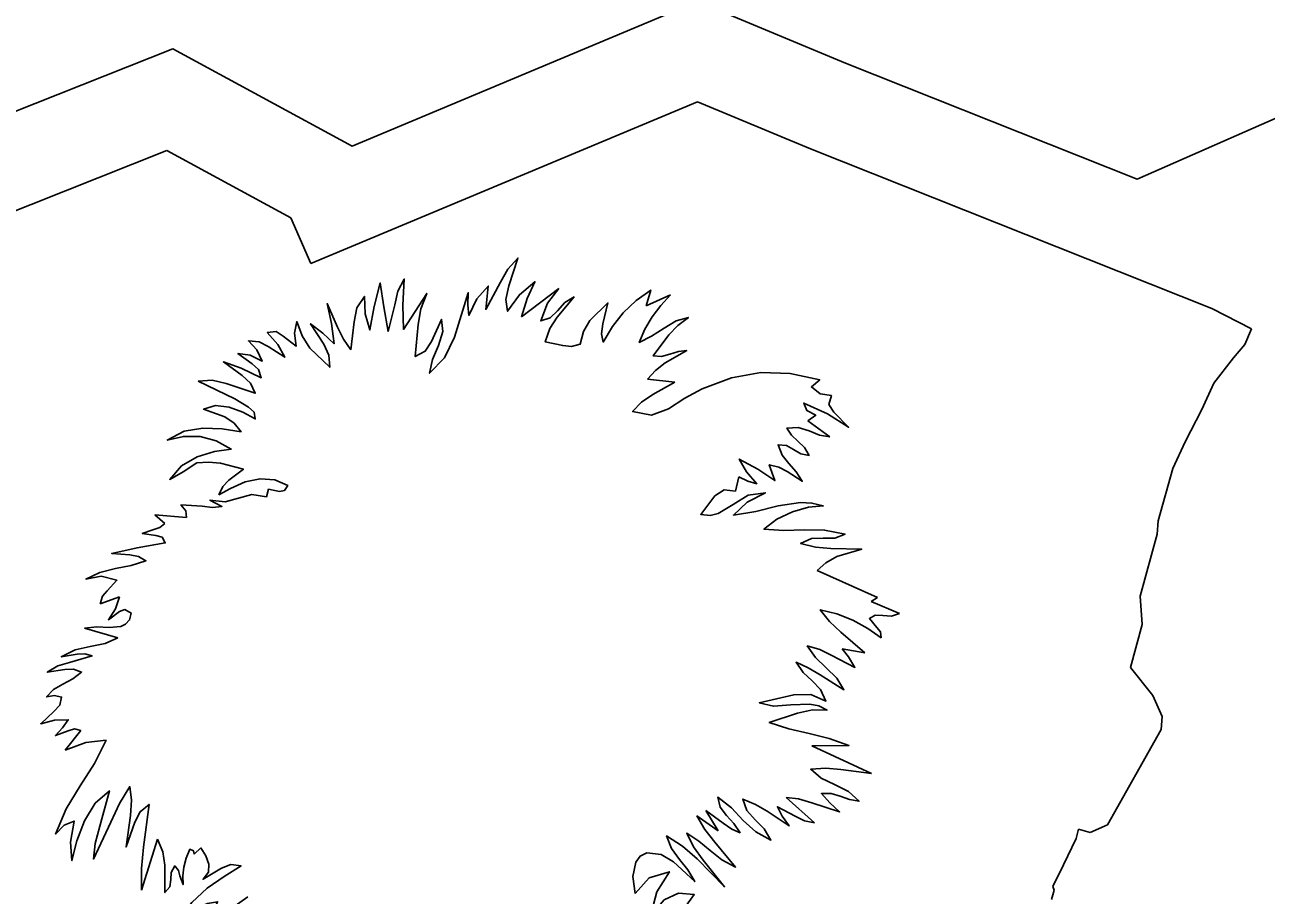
# Model space of a CAD drawing. Extents: x 1581789 to 1622364, y 1043167 to 1103486.
# Drawn here: x 1613216.139 to 1613219.496, y 1087470.805 to 1087473.158 of the extents above; entities that cross this region are included whole.
import ezdxf

# ---------------------------------------------------------------- set-up
doc = ezdxf.new("R2010")
doc.units = 0
doc.layers.add('RD_PD_PatLn2', color=7, linetype='Continuous')

msp = doc.modelspace()

# ---------------------------------------------------------------- linework, layer by layer
at = {"layer": 'RD_PD_PatLn2'}
for p, q in [((1613217.9581, 1087472.9498), (1613216.9122, 1087472.512)), ((1613218.2639, 1087472.8225), (1613217.9581, 1087472.9498)), ((1613216.5227, 1087472.8174), (1613215.1997, 1087472.2925)), ((1613216.8578, 1087472.6357), (1613216.5227, 1087472.8174)), ((1613219.349, 1087472.391), (1613218.2639, 1087472.8225)), ((1613216.9122, 1087472.512), (1613216.8578, 1087472.6357)), ((1613217.4817, 1087472.3686), (1613217.5835, 1087472.4444)), ((1613217.819, 1087472.3983), (1613217.8849, 1087472.4273)), ((1613219.4567, 1087472.3357), (1613219.349, 1087472.391)), ((1613219.4381, 1087472.2934), (1613219.4567, 1087472.3357)), ((1613219.4078, 1087472.2571), (1613219.4381, 1087472.2934)), ((1613219.3545, 1087472.1887), (1613219.4078, 1087472.2571)), ((1613216.7066, 1087472.1464), (1613216.6074, 1087472.194)), ((1613217.8228, 1087472.1992), (1613217.897, 1087472.1918)), ((1613219.3218, 1087472.1174), (1613219.3545, 1087472.1887)), ((1613219.2769, 1087472.0299), (1613219.3218, 1087472.1174)), ((1613218.2569, 1087472.0872), (1613218.3163, 1087472.044)), ((1613219.2439, 1087471.9583), (1613219.2769, 1087472.0299)), ((1613219.2042, 1087471.8167), (1613219.2439, 1087471.9583)), ((1613218.0701, 1087471.9357), (1613218.0612, 1087471.8971)), ((1613216.6948, 1087471.904), (1613216.6638, 1087471.8867)), ((1613216.7923, 1087471.8812), (1613216.7978, 1087471.9019)), ((1613216.5172, 1087471.8095), (1613216.4907, 1087471.8325)), ((1613219.2012, 1087471.7805), (1613219.2042, 1087471.8167)), ((1613219.1549, 1087471.6126), (1613219.2012, 1087471.7805)), ((1613218.2817, 1087471.6821), (1613218.445, 1087471.6097)), ((1613216.3945, 1087471.6114), (1613216.3425, 1087471.5922)), ((1613218.445, 1087471.6097), (1613218.428, 1087471.5986)), ((1613219.1611, 1087471.5362), (1613219.1549, 1087471.6126)), ((1613218.428, 1087471.5986), (1613218.5044, 1087471.5665)), ((1613216.3903, 1087471.5001), (1613216.3005, 1087471.5263)), ((1613219.1289, 1087471.4199), (1613219.1611, 1087471.5362)), ((1613218.4108, 1087471.4597), (1613218.3491, 1087471.4708)), ((1613219.1899, 1087471.3441), (1613219.1289, 1087471.4199)), ((1613219.2149, 1087471.2873), (1613219.1899, 1087471.3441)), ((1613219.212, 1087471.2524), (1613219.2149, 1087471.2873)), ((1613216.2481, 1087471.1967), (1613216.2905, 1087471.25)), ((1613219.0673, 1087470.995), (1613219.212, 1087471.2524)), ((1613218.2674, 1087471.2086), (1613218.4283, 1087471.1334)), ((1613218.1976, 1087471.0685), (1613218.2749, 1087471.0003)), ((1613217.981, 1087471.0335), (1613218.0142, 1087470.9787)), ((1613218.9819, 1087470.9575), (1613218.9882, 1087470.983)), ((1613218.9882, 1087470.983), (1613219.02, 1087470.9742)), ((1613219.02, 1087470.9742), (1613219.0673, 1087470.995)), ((1613216.498, 1087470.9562), (1613216.4544, 1087470.8184)), ((1613218.948, 1087470.8863), (1613218.9819, 1087470.9575)), ((1613216.6144, 1087470.9326), (1613216.5964, 1087470.9155)), ((1613218.9188, 1087470.8277), (1613218.948, 1087470.8863)), ((1613217.7836, 1087470.8555), (1613217.7896, 1087470.8088)), ((1613218.9153, 1087470.7926), (1613218.923, 1087470.8181)), ((1613218.923, 1087470.8181), (1613218.9188, 1087470.8277))]:
    msp.add_line(p, q, dxfattribs=at)
for points in [[(1613208.8312, 1087468.2009), (1613215.0794, 1087470.9519), (1613215.0477, 1087470.9893), (1613214.8144, 1087470.9452), (1613214.7127, 1087471.0356), (1613214.6047, 1087471.0321), (1613214.4539, 1087471.076), (1613214.2863, 1087471.3006), (1613214.4472, 1087471.8863), (1613214.9631, 1087472.3751), (1613214.9924, 1087472.4792), (1613216.5392, 1087473.0929), (1613217.0244, 1087472.8299), (1613217.958, 1087473.2208), (1613218.3583, 1087473.0541), (1613219.1473, 1087472.7404), (1613225.7558, 1087475.6459)], [(1613217.0208, 1087472.2791), (1613217.0293, 1087472.3549), (1613217.0363, 1087472.3921), (1613217.0579, 1087472.4232), (1613217.0596, 1087472.3762), (1613217.0722, 1087472.3327), (1613217.0832, 1087472.3964), (1613217.1, 1087472.4599), (1613217.1102, 1087472.3955), (1613217.1213, 1087472.3287), (1613217.1399, 1087472.4008), (1613217.1475, 1087472.4373), (1613217.165, 1087472.4703), (1613217.1614, 1087472.3998), (1613217.1626, 1087472.3341), (1613217.2259, 1087472.4313), (1613217.2102, 1087472.3899), (1613217.2024, 1087472.3473), (1613217.1949, 1087472.2607), (1613217.2217, 1087472.2752), (1613217.239, 1087472.3011), (1613217.2658, 1087472.3612), (1613217.2691, 1087472.3281), (1613217.2573, 1087472.2911), (1613217.2414, 1087472.2527), (1613217.2333, 1087472.2156), (1613217.2735, 1087472.2575), (1613217.3007, 1087472.3132), (1613217.3382, 1087472.4333), (1613217.3371, 1087472.4003), (1613217.3397, 1087472.3719), (1613217.3613, 1087472.4165), (1613217.3921, 1087472.4515), (1613217.3853, 1087472.3883), (1613217.4253, 1087472.4615), (1613217.4455, 1087472.4974), (1613217.4722, 1087472.5269), (1613217.4474, 1087472.4516), (1613217.4393, 1087472.4154), (1613217.4444, 1087472.3832), (1613217.4764, 1087472.4279), (1613217.5184, 1087472.4632), (1613217.4971, 1087472.418), (1613217.4817, 1087472.3686)], [(1613217.5835, 1087472.4444), (1613217.5526, 1087472.4054), (1613217.5342, 1087472.357), (1613217.5597, 1087472.3653), (1613217.5791, 1087472.3848), (1613217.599, 1087472.4068), (1613217.6242, 1087472.4221), (1613217.5783, 1087472.3677), (1613217.5589, 1087472.3364), (1613217.5464, 1087472.3003), (1613217.5936, 1087472.2905), (1613217.6169, 1087472.2882), (1613217.6404, 1087472.2942), (1613217.6499, 1087472.3289), (1613217.6673, 1087472.3583), (1613217.7156, 1087472.4057), (1613217.7023, 1087472.349), (1613217.6985, 1087472.322), (1613217.7034, 1087472.3), (1613217.728, 1087472.3419), (1613217.7574, 1087472.3794), (1613217.792, 1087472.4124), (1613217.8318, 1087472.4404), (1613217.819, 1087472.3983)], [(1613217.8849, 1087472.4273), (1613217.859, 1087472.3991), (1613217.8358, 1087472.3683), (1613217.8159, 1087472.3348), (1613217.8007, 1087472.299), (1613217.8341, 1087472.3159), (1613217.8675, 1087472.3377), (1613217.9008, 1087472.3571), (1613217.9334, 1087472.3665), (1613217.9047, 1087472.345), (1613217.8805, 1087472.3197), (1613217.8385, 1087472.2627), (1613217.8603, 1087472.2611), (1613217.883, 1087472.2668), (1613217.9064, 1087472.2741), (1613217.9291, 1087472.277), (1613217.8707, 1087472.2434), (1613217.8449, 1087472.2233), (1613217.8228, 1087472.1992)], [(1613216.6074, 1087472.194), (1613216.6452, 1087472.1967), (1613216.6837, 1087472.1877), (1613216.7621, 1087472.1617), (1613216.7489, 1087472.1886), (1613216.7267, 1087472.2093), (1613216.6759, 1087472.2461), (1613216.7243, 1087472.2297), (1613216.7784, 1087472.2035), (1613216.7708, 1087472.2258), (1613216.7541, 1087472.2414), (1613216.7151, 1087472.2687), (1613216.7487, 1087472.2644), (1613216.7805, 1087472.2483), (1613216.7663, 1087472.279), (1613216.7436, 1087472.3032), (1613216.7723, 1087472.3009), (1613216.7968, 1087472.2876), (1613216.8418, 1087472.2588), (1613216.8235, 1087472.2938), (1613216.7943, 1087472.3255), (1613216.8189, 1087472.3283), (1613216.8372, 1087472.3156), (1613216.8724, 1087472.2886), (1613216.868, 1087472.3244), (1613216.8741, 1087472.3551), (1613216.8892, 1087472.3166), (1613216.91, 1087472.2835), (1613216.9633, 1087472.2319), (1613216.9607, 1087472.2642), (1613216.9477, 1087472.2946), (1613216.9115, 1087472.3496), (1613216.9444, 1087472.3237), (1613216.9753, 1087472.2956), (1613216.9681, 1087472.3501), (1613216.9567, 1087472.4042), (1613216.9844, 1087472.3404), (1613217.0005, 1087472.3077), (1613217.0208, 1087472.2791)], [(1613217.897, 1087472.1918), (1613217.8377, 1087472.1586), (1613217.8069, 1087472.1375), (1613217.7824, 1087472.1121), (1613217.8341, 1087472.1022), (1613217.8794, 1087472.1192), (1613217.9236, 1087472.148), (1613217.9711, 1087472.1732), (1613218.0499, 1087472.2035), (1613218.129, 1087472.2173), (1613218.2086, 1087472.2153), (1613218.2887, 1087472.1979), (1613218.2661, 1087472.1788), (1613218.29, 1087472.1601), (1613218.3202, 1087472.1552), (1613218.3135, 1087472.1308), (1613218.327, 1087472.11), (1613218.3668, 1087472.0698), (1613218.3094, 1087472.106), (1613218.2453, 1087472.135), (1613218.2535, 1087472.1149), (1613218.2781, 1087472.102), (1613218.2569, 1087472.0872)], [(1613216.6638, 1087471.8867), (1613216.6744, 1087471.9092), (1613216.6909, 1087471.9262), (1613216.7302, 1087471.9561), (1613216.6676, 1087471.9726), (1613216.6353, 1087471.9757), (1613216.6038, 1087471.9735), (1613216.567, 1087471.9489), (1613216.5307, 1087471.9286), (1613216.5629, 1087471.9655), (1613216.6051, 1087471.9898), (1613216.6516, 1087472.004), (1613216.697, 1087472.0108), (1613216.6562, 1087472.0332), (1613216.6127, 1087472.0445), (1613216.5678, 1087472.0448), (1613216.524, 1087472.0351), (1613216.57, 1087472.0587), (1613216.6202, 1087472.0671), (1613216.6724, 1087472.0652), (1613216.7239, 1087472.0573), (1613216.7047, 1087472.0803), (1613216.6799, 1087472.0977), (1613216.6224, 1087472.1185), (1613216.6543, 1087472.1286), (1613216.6913, 1087472.1242), (1613216.7284, 1087472.1102), (1613216.7618, 1087472.0922), (1613216.7587, 1087472.1108), (1613216.7439, 1087472.1236), (1613216.7066, 1087472.1464)], [(1613218.3163, 1087472.044), (1613218.2881, 1087472.0486), (1613218.2598, 1087472.06), (1613218.2306, 1087472.0692), (1613218.1999, 1087472.0676), (1613218.2122, 1087472.0481), (1613218.2298, 1087472.0319), (1613218.2477, 1087472.0152), (1613218.2598, 1087471.9936), (1613218.2374, 1087471.9981), (1613218.2179, 1087472.0094), (1613218.1987, 1087472.0201), (1613218.1761, 1087472.0225), (1613218.187, 1087471.9945), (1613218.2054, 1087471.9715), (1613218.2251, 1087471.9491), (1613218.2415, 1087471.9235), (1613218.2008, 1087471.9497), (1613218.1781, 1087471.9616), (1613218.1523, 1087471.9682), (1613218.1674, 1087471.9256), (1613218.1209, 1087471.9567), (1613218.0709, 1087471.9835), (1613218.0904, 1087471.949), (1613218.1184, 1087471.9168), (1613218.0946, 1087471.9237), (1613218.0701, 1087471.9357)], [(1613216.7978, 1087471.9019), (1613216.8272, 1087471.8961), (1613216.8413, 1087471.8989), (1613216.8501, 1087471.9121), (1613216.8148, 1087471.9278), (1613216.7753, 1087471.9305), (1613216.7346, 1087471.9221), (1613216.6948, 1087471.904)], [(1613216.4907, 1087471.8325), (1613216.5758, 1087471.8261), (1613216.574, 1087471.8434), (1613216.561, 1087471.8598), (1613216.6187, 1087471.856), (1613216.6467, 1087471.8528), (1613216.672, 1087471.8557), (1613216.6392, 1087471.8723), (1613216.6803, 1087471.8676), (1613216.7166, 1087471.8778), (1613216.7527, 1087471.8875), (1613216.7923, 1087471.8812)], [(1613218.0612, 1087471.8971), (1613218.0301, 1087471.9008), (1613218.0053, 1087471.8842), (1613217.967, 1087471.8338), (1613217.9919, 1087471.8311), (1613218.0143, 1087471.8364), (1613218.0547, 1087471.8605), (1613218.0952, 1087471.8861), (1613218.1419, 1087471.8925), (1613218.0928, 1087471.8675), (1613218.055, 1087471.8324), (1613218.1155, 1087471.8415), (1613218.1761, 1087471.8569), (1613218.2368, 1087471.8661), (1613218.2673, 1087471.8647), (1613218.298, 1087471.8571), (1613218.2587, 1087471.8536), (1613218.215, 1087471.8413), (1613218.1725, 1087471.8212), (1613218.1378, 1087471.794), (1613218.192, 1087471.7909), (1613218.2466, 1087471.7926), (1613218.3017, 1087471.7916), (1613218.357, 1087471.7809), (1613218.3297, 1087471.7701), (1613218.298, 1087471.77), (1613218.266, 1087471.7691), (1613218.2367, 1087471.7554), (1613218.2773, 1087471.7451), (1613218.3187, 1087471.7421), (1613218.4021, 1087471.7404), (1613218.3348, 1087471.7204), (1613218.3048, 1087471.7033), (1613218.2817, 1087471.6821)], [(1613216.3425, 1087471.5922), (1613216.3488, 1087471.6128), (1613216.3617, 1087471.6273), (1613216.3877, 1087471.6559), (1613216.3457, 1087471.667), (1613216.304, 1087471.6592), (1613216.342, 1087471.6771), (1613216.3837, 1087471.6874), (1613216.4265, 1087471.6961), (1613216.4665, 1087471.7087), (1613216.4461, 1087471.7202), (1613216.4225, 1087471.7243), (1613216.3741, 1087471.7284), (1613216.4423, 1087471.7438), (1613216.5184, 1087471.7571), (1613216.5099, 1087471.7722), (1613216.4934, 1087471.7774), (1613216.4562, 1087471.7827), (1613216.4849, 1087471.7919), (1613216.5042, 1087471.7984), (1613216.5172, 1087471.8095)], [(1613216.3005, 1087471.5263), (1613216.3333, 1087471.5305), (1613216.3673, 1087471.5285), (1613216.3982, 1087471.531), (1613216.4111, 1087471.5372), (1613216.4221, 1087471.5487), (1613216.4267, 1087471.5672), (1613216.4094, 1087471.5769), (1613216.395, 1087471.5715), (1613216.3651, 1087471.5492), (1613216.3844, 1087471.5789), (1613216.3945, 1087471.6114)], [(1613218.5044, 1087471.5665), (1613218.4823, 1087471.5587), (1613218.4597, 1087471.5605), (1613218.4388, 1087471.5617), (1613218.4228, 1087471.5525), (1613218.4434, 1087471.5287), (1613218.4527, 1087471.5169), (1613218.4546, 1087471.5008), (1613218.4184, 1087471.526), (1613218.3779, 1087471.5478), (1613218.3346, 1087471.5651), (1613218.29, 1087471.5762), (1613218.3151, 1087471.5448), (1613218.3457, 1087471.5159), (1613218.4108, 1087471.4597)], [(1613216.2905, 1087471.25), (1613216.2734, 1087471.2543), (1613216.2562, 1087471.2486), (1613216.2216, 1087471.2361), (1613216.2406, 1087471.2568), (1613216.2561, 1087471.2787), (1613216.2189, 1087471.278), (1613216.1821, 1087471.268), (1613216.2174, 1087471.3012), (1613216.2333, 1087471.318), (1613216.2382, 1087471.3401), (1613216.2189, 1087471.3442), (1613216.1976, 1087471.3405), (1613216.216, 1087471.3608), (1613216.2416, 1087471.3754), (1613216.269, 1087471.3894), (1613216.2922, 1087471.4077), (1613216.2702, 1087471.4156), (1613216.2469, 1087471.4147), (1613216.1996, 1087471.4071), (1613216.2283, 1087471.4247), (1613216.26, 1087471.4339), (1613216.3208, 1087471.4513), (1613216.3013, 1087471.4574), (1613216.2803, 1087471.4563), (1613216.2375, 1087471.4493), (1613216.2746, 1087471.4677), (1613216.3157, 1087471.4769), (1613216.3558, 1087471.4849), (1613216.3903, 1087471.5001)], [(1613218.3491, 1087471.4708), (1613218.3664, 1087471.449), (1613218.384, 1087471.4205), (1613218.3215, 1087471.4525), (1613218.2893, 1087471.4684), (1613218.2547, 1087471.4786), (1613218.2768, 1087471.4473), (1613218.3062, 1087471.4194), (1613218.3345, 1087471.3913), (1613218.3542, 1087471.3599), (1613218.2902, 1087471.4002), (1613218.2578, 1087471.4192), (1613218.2246, 1087471.4343), (1613218.2436, 1087471.4069), (1613218.268, 1087471.3845), (1613218.2908, 1087471.3608), (1613218.3053, 1087471.3294), (1613218.2644, 1087471.3471), (1613218.2185, 1087471.3464), (1613218.1249, 1087471.3248), (1613218.1633, 1087471.3153), (1613218.2108, 1087471.3192), (1613218.2616, 1087471.3213), (1613218.2859, 1087471.3165), (1613218.3087, 1087471.3052), (1613218.2689, 1087471.3055), (1613218.2286, 1087471.2969), (1613218.1522, 1087471.2711), (1613218.2052, 1087471.254), (1613218.2599, 1087471.2414), (1613218.3146, 1087471.2281), (1613218.3677, 1087471.209), (1613218.2674, 1087471.2086)], [(1613216.4544, 1087470.8184), (1613216.4541, 1087470.8764), (1613216.46, 1087470.9342), (1613216.4749, 1087471.0501), (1613216.4508, 1087471.0304), (1613216.4365, 1087471.0017), (1613216.4126, 1087470.9351), (1613216.4243, 1087471.0203), (1613216.4277, 1087471.0616), (1613216.4228, 1087471.0983), (1613216.3946, 1087471.0522), (1613216.3716, 1087471.0019), (1613216.3249, 1087470.902), (1613216.3287, 1087470.9445), (1613216.3415, 1087470.9909), (1613216.3677, 1087471.0869), (1613216.3291, 1087471.053), (1613216.3001, 1087471.0056), (1613216.2797, 1087470.9517), (1613216.2661, 1087470.8981), (1613216.2625, 1087470.9478), (1613216.2724, 1087471.0048), (1613216.2448, 1087470.9938), (1613216.2218, 1087470.9698), (1613216.2503, 1087471.0377), (1613216.2881, 1087471.0998), (1613216.3274, 1087471.1604), (1613216.3587, 1087471.2234), (1613216.3042, 1087471.2173), (1613216.2481, 1087471.1967)], [(1613218.4283, 1087471.1334), (1613218.3461, 1087471.144), (1613218.3051, 1087471.1478), (1613218.2643, 1087471.1452), (1613218.2923, 1087471.1214), (1613218.3289, 1087471.1036), (1613218.3661, 1087471.0851), (1613218.3952, 1087471.0587), (1613218.3688, 1087471.0632), (1613218.344, 1087471.0724), (1613218.3192, 1087471.0799), (1613218.2932, 1087471.0795), (1613218.3158, 1087471.0545), (1613218.3423, 1087471.0299), (1613218.2675, 1087471.0543), (1613218.2316, 1087471.0647), (1613218.1976, 1087471.0685)], [(1613218.2749, 1087471.0003), (1613218.2472, 1087471.0054), (1613218.2219, 1087471.018), (1613218.174, 1087471.0435), (1613218.1874, 1087471.0179), (1613218.2058, 1087470.9918), (1613218.1462, 1087471.0322), (1613218.1147, 1087471.0498), (1613218.0806, 1087471.0645), (1613218.0911, 1087471.0332), (1613218.1137, 1087471.0083), (1613218.1387, 1087470.9838), (1613218.1566, 1087470.9538), (1613218.1156, 1087470.9757), (1613218.0819, 1087471.0069), (1613218.0497, 1087471.0404), (1613218.0129, 1087471.0694), (1613218.019, 1087471.0422), (1613218.0362, 1087471.0198), (1613218.0566, 1087470.9983), (1613218.0732, 1087470.9736), (1613218.0506, 1087470.9829), (1613218.0276, 1087470.9996), (1613217.981, 1087471.0335)], [(1613218.0142, 1087470.9787), (1613217.9564, 1087471.019), (1613217.978, 1087470.9823), (1613218.0047, 1087470.9481), (1613218.0609, 1087470.8807), (1613218.024, 1087470.9001), (1613217.9925, 1087470.9254), (1613217.9619, 1087470.9511), (1613217.9295, 1087470.9725), (1613217.9477, 1087470.9352), (1613217.9738, 1087470.8991), (1613218.0315, 1087470.8276), (1613217.9569, 1087470.9027), (1613217.9175, 1087470.9368), (1613217.8743, 1087470.9647), (1613217.8881, 1087470.9308), (1613217.909, 1087470.9015), (1613217.9318, 1087470.8729), (1613217.9505, 1087470.8412), (1613217.8932, 1087470.8952), (1613217.8599, 1087470.9146), (1613217.8214, 1087470.9195), (1613217.8029, 1087470.9101), (1613217.7916, 1087470.8936), (1613217.7836, 1087470.8555)], [(1613216.5964, 1087470.9155), (1613216.5951, 1087470.9241), (1613216.5851, 1087470.9288), (1613216.5753, 1087470.9047), (1613216.5691, 1087470.8807), (1613216.5664, 1087470.857), (1613216.5667, 1087470.8331), (1613216.5584, 1087470.8569), (1613216.5541, 1087470.8717), (1613216.5445, 1087470.8836), (1613216.535, 1087470.8662), (1613216.5338, 1087470.8467), (1613216.5309, 1087470.8276), (1613216.5179, 1087470.8117), (1613216.5175, 1087470.8854), (1613216.5117, 1087470.9219), (1613216.498, 1087470.9562)], [(1613216.7416, 1087470.8005), (1613216.683, 1087470.7583), (1613216.6575, 1087470.7333), (1613216.6359, 1087470.7048), (1613216.6306, 1087470.7193), (1613216.6371, 1087470.7409), (1613216.6603, 1087470.7867), (1613216.6331, 1087470.7824), (1613216.6069, 1087470.7707), (1613216.5598, 1087470.737), (1613216.5738, 1087470.7622), (1613216.5909, 1087470.7847), (1613216.6318, 1087470.8233), (1613216.6778, 1087470.8554), (1613216.7235, 1087470.8839), (1613216.6956, 1087470.8879), (1613216.6703, 1087470.8774), (1613216.6207, 1087470.8478), (1613216.636, 1087470.8669), (1613216.6367, 1087470.8883), (1613216.628, 1087470.9108), (1613216.6144, 1087470.9326)], [(1613217.7896, 1087470.8088), (1613217.8272, 1087470.8516), (1613217.8823, 1087470.8678), (1613217.8484, 1087470.8141), (1613217.8307, 1087470.7484), (1613217.8682, 1087470.7923), (1613217.9067, 1087470.8099), (1613217.9495, 1087470.8061), (1613217.8937, 1087470.7303), (1613217.877, 1087470.6837), (1613217.8745, 1087470.6363), (1613217.9222, 1087470.6935), (1613217.9537, 1087470.7129), (1613217.9919, 1087470.7098), (1613217.9484, 1087470.6446), (1613217.9361, 1087470.5708), (1613217.9573, 1087470.419), (1613218.0312, 1087470.2334), (1613218.1089, 1087470.0494), (1613218.2718, 1087469.6847)]]:
    msp.add_lwpolyline(points, dxfattribs=at)

doc.saveas('drawing.dxf')
